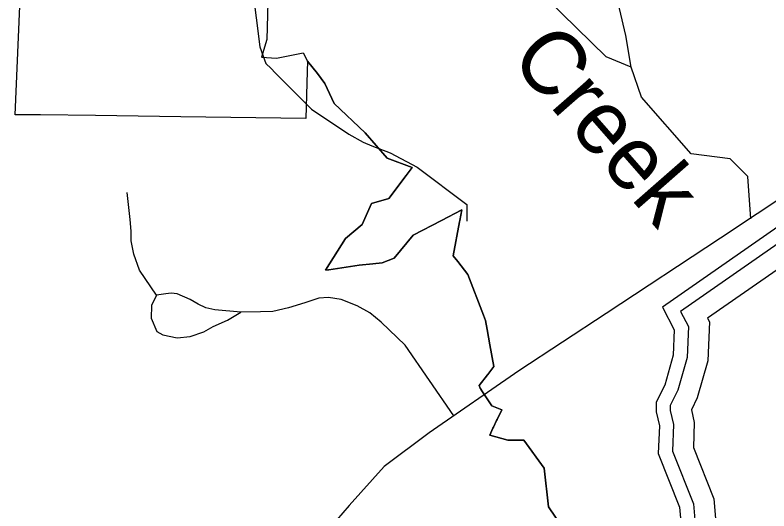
# Model space of a CAD drawing. Extents: x 2001466 to 31450019, y -30647475 to 847247.
# Drawn here: x 31441296 to 31444852, y -30630794 to -30628458 of the extents above; entities that cross this region are included whole.
import ezdxf

# ---------------------------------------------------------------- set-up
doc = ezdxf.new("R2010")
doc.units = 0
for name, color, linetype in [('Exist Boundary Political City Limit New', 7, 'Continuous'), ('Exist Hydrographic Buffer Line', 7, 'Continuous'), ('Exist Hydrographic Creek Single Shore', 7, 'Continuous'), ('Exist Hydrographic Creek Single Shore Label', 7, 'Continuous'), ('Exist Hydrographic Lake Shore', 7, 'Continuous'), ('Exist Road Non-System Type 51', 7, 'Continuous'), ('Exist Road Secondary Type 51 Attributed', 7, 'Continuous'), ('Map Preparation Boundary City Limit Buffer Line', 7, 'Continuous')]:
    doc.layers.add(name, color=color, linetype=linetype)

msp = doc.modelspace()

# ---------------------------------------------------------------- linework, layer by layer
at = {"layer": 'Exist Boundary Political City Limit New'}
for points in [[(31442489.5, -30628337), (31442484.1, -30628573.1), (31442458.1, -30628655.3), (31442528.8, -30628661.3), (31442655.3, -30628635.7), (31442675.3, -30628674.3)], [(31442675.3, -30628674.3), (31442721.9, -30628733.4), (31442758, -30628779.3), (31442800.8, -30628874.1), (31442948.1, -30629012), (31443051, -30629132), (31443169.8, -30629175.8), (31443141.6, -30629212.9), (31443141, -30629213.6), (31443059, -30629321.8), (31442978, -30629345.8), (31442933.3, -30629444.3), (31442855.1, -30629511.1), (31442760.5, -30629660.2), (31442774, -30629658.1), (31442776, -30629657.8), (31442918.4, -30629635.8), (31442984, -30629629.6), (31443028, -30629625.4), (31443084.5, -30629602.8), (31443173.9, -30629495.5), (31443308, -30629425.6), (31443403.9, -30629375.8), (31443394.4, -30629425.6), (31443393, -30629432.7), (31443362.5, -30629592.2), (31443383.8, -30629619.1), (31443432.3, -30629680.7), (31443505.8, -30629872.6), (31443515.3, -30629897.3), (31443522.8, -30629939.5), (31443535.5, -30630011.5), (31443553.8, -30630114.1), (31443525.4, -30630151), (31443524.1, -30630152.6), (31443485, -30630203.5), (31443490, -30630216), (31443494.1, -30630222.3), (31443494.9, -30630223.5), (31443545, -30630299.6), (31443591.8, -30630318.4), (31443570, -30630363.7), (31443569.8, -30630364.3), (31443567.5, -30630369), (31443552.9, -30630399.5), (31443550.1, -30630405.1), (31443534.8, -30630437.2), (31443536, -30630437.6), (31443620.4, -30630460.6), (31443696.4, -30630460.8), (31443791.5, -30630592.5), (31443811.8, -30630775.3), (31443904.9, -30630912.6)]]:
    msp.add_lwpolyline(points, dxfattribs=at)
at = {"layer": 'Exist Hydrographic Buffer Line'}
for points in [[(31444931.2, -30629509.5), (31444435.1, -30629855.3), (31444471.8, -30629925.4), (31444465.8, -30630071.6), (31444421.7, -30630225.9), (31444385.6, -30630298.1), (31444385.6, -30630320.4), (31444401, -30630387.1), (31444396.2, -30630512.8), (31444495.3, -30630760.7), (31444506.3, -30630892.5), (31444512.1, -30631015.7), (31444471.9, -30631101.2), (31444475.7, -30631176), (31444510.6, -30631276), (31444515.2, -30631340.6), (31444601.1, -30631493.3), (31444643.7, -30631606.9), (31444603.9, -30631678.6), (31444540.9, -30631793.3), (31444462.7, -30631845.4)], [(31444890.9, -30629657.6), (31444562.6, -30629886.5), (31444571.3, -30629903.1), (31444563.6, -30630087.4), (31444513.8, -30630261.7), (31444486, -30630317.5), (31444499.9, -30630377.8), (31444495.3, -30630495.7), (31444592.2, -30630737.9), (31444604.5, -30630886.1), (31444611.6, -30631035.4), (31444571.4, -30631120.8), (31444573.2, -30631156.9), (31444607.9, -30631255.9), (31444611.9, -30631311.6), (31444690.6, -30631451.6), (31444751.8, -30631615), (31444690, -30631726.2), (31444615.5, -30631861.8), (31444461.9, -30631964.3)]]:
    msp.add_lwpolyline(points, dxfattribs=at)
at = {"layer": 'Exist Hydrographic Creek Single Shore'}
for points in [[(31444201.3, -30628702.3), (31444084.4, -30628654.1), (31443734.4, -30628312.2), (31443592.3, -30628246.9), (31442842.4, -30627998.7), (31442625.5, -30627997.5), (31442500.4, -30627890), (31442024.5, -30627706.4), (31441966.5, -30627639.5), (31441974.4, -30627557.6), (31442049.5, -30627506.7)], [(31444201.3, -30628702.3), (31444176.5, -30628554.2), (31444008.4, -30627835.5)], [(31444766.3, -30629417.1), (31444752.5, -30629218.9), (31444668.4, -30629135.2), (31444485.3, -30629111.7), (31444251.3, -30628844.5), (31444201.3, -30628702.3)]]:
    msp.add_lwpolyline(points, dxfattribs=at)
at = {"layer": 'Exist Hydrographic Lake Shore'}
msp.add_lwpolyline([(31444930.2, -30629430.2), (31444350.2, -30629834.5), (31444405.6, -30629940.3), (31444400.5, -30630061.1), (31444360.3, -30630202), (31444320, -30630282.6), (31444320, -30630327.9), (31444335.1, -30630393.3), (31444330.1, -30630524.2), (31444430.7, -30630776), (31444440.8, -30630896.8), (31444445.8, -30631002.5), (31444405.6, -30631088.1), (31444410.6, -30631188.8), (31444445.8, -30631289.5), (31444450.8, -30631359.9), (31444541.4, -30631521), (31444571.6, -30631601.6), (31444546.5, -30631646.9), (31444491.1, -30631747.6), (31444420.3, -30631794.8)], dxfattribs=at)
at = {"layer": 'Exist Road Non-System Type 51'}
msp.add_line((31442503.4, -30628709.9), (31442523, -30628729.6), dxfattribs=at)
for points in [[(31442415.7, -30628332.5), (31442450.1, -30628607.7), (31442479.4, -30628685.9), (31442503.4, -30628709.9)], [(31442523, -30628729.6), (31442547.7, -30628754.3), (31442694.1, -30628900.8), (31442869.9, -30629018), (31442938.2, -30629057.1), (31442979.5, -30629073)], [(31442979.5, -30629073), (31443065.1, -30629106), (31443192, -30629174.3), (31443426.3, -30629350.2), (31443426.3, -30629428.3)], [(31441963.7, -30629777.5), (31441883.8, -30629659.3), (31441856.5, -30629584.7), (31441843.8, -30629521.1), (31441843.8, -30629475.6), (31441838.3, -30629421.1), (31441825.6, -30629293.8)], [(31442361.7, -30629857.5), (31442238.1, -30629846.6), (31442196.3, -30629837.5), (31442160, -30629819.3), (31442121.8, -30629797.5), (31442060, -30629772), (31442032.8, -30629768.4), (31442007.3, -30629772), (31441963.7, -30629777.5)], [(31441963.7, -30629777.5), (31441940.1, -30629826.6), (31441938.3, -30629886.6), (31441965.5, -30629948.4), (31441992.8, -30629964.8), (31442060, -30629979.4), (31442121.8, -30629972.1), (31442187.2, -30629950.3), (31442230.8, -30629924.8), (31442298.1, -30629895.7), (31442361.7, -30629857.5)], [(31443364.9, -30630346.9), (31443135.6, -30630013.3), (31443022.4, -30629904.8), (31442969.4, -30629861.4), (31442909.2, -30629827.7), (31442834.5, -30629798.7), (31442774.2, -30629789.1), (31442728.4, -30629791.5), (31442663.4, -30629813.2), (31442586.3, -30629837.3), (31442511.6, -30629854.2), (31442453.8, -30629856.6), (31442361.7, -30629857.5)]]:
    msp.add_lwpolyline(points, dxfattribs=at)
at = {"layer": 'Exist Road Secondary Type 51 Attributed'}
msp.add_lwpolyline([(31446260.9, -30627167.5), (31446114.7, -30627489.6), (31445903.8, -30627954.2), (31445693, -30628427.7), (31445569.1, -30628667.7), (31445409.8, -30628903.6), (31445300.3, -30629035.7), (31445142.6, -30629164.5), (31444622.8, -30629509.1), (31444083.6, -30629864.3), (31443671.6, -30630134.8), (31443250, -30630426.3), (31443037.5, -30630585.8), (31442871.8, -30630768.5), (31442752.7, -30630907), (31442627.1, -30631116.4), (31442471, -30631501.3), (31442274.7, -30631972.4), (31442081.6, -30632355.7), (31441775.8, -30632944.3)], dxfattribs=at)
at = {"layer": 'Map Preparation Boundary City Limit Buffer Line'}
for points in [[(31442675.3, -30628674.3), (31442673.8, -30628723.6), (31442667, -30628945), (31442077.4, -30628936.6), (31441675.8, -30628930.8), (31441415.8, -30628927.1), (31441296.3, -30628928.2), (31441360, -30627462.6), (31441735.9, -30627482.1), (31441768.4, -30627483.8), (31441782.5, -30627481.7)], [(31442489.5, -30628337), (31442484.1, -30628573.1), (31442458.1, -30628655.3), (31442528.8, -30628661.3), (31442655.3, -30628635.7), (31442675.3, -30628674.3)], [(31443904.9, -30630912.6), (31443811.8, -30630775.3), (31443791.5, -30630592.5), (31443696.4, -30630460.8), (31443620.4, -30630460.6), (31443536, -30630437.6), (31443534.8, -30630437.2), (31443550.1, -30630405.1), (31443552.9, -30630399.5), (31443567.5, -30630369), (31443569.8, -30630364.3), (31443570, -30630363.7), (31443591.8, -30630318.4), (31443545, -30630299.6), (31443494.9, -30630223.5), (31443494.1, -30630222.3), (31443490, -30630216), (31443485, -30630203.5), (31443524.1, -30630152.6), (31443525.4, -30630151), (31443553.8, -30630114.1), (31443535.5, -30630011.5), (31443522.8, -30629939.5), (31443515.3, -30629897.3), (31443505.8, -30629872.6), (31443432.3, -30629680.7), (31443383.8, -30629619.1), (31443362.5, -30629592.2), (31443393, -30629432.7), (31443394.4, -30629425.6), (31443403.9, -30629375.8), (31443308, -30629425.6), (31443173.9, -30629495.5), (31443084.5, -30629602.8), (31443028, -30629625.4), (31442984, -30629629.6), (31442918.4, -30629635.8), (31442776, -30629657.8), (31442774, -30629658.1), (31442760.5, -30629660.2), (31442855.1, -30629511.1), (31442933.3, -30629444.3), (31442978, -30629345.8), (31443059, -30629321.8), (31443141, -30629213.6), (31443141.6, -30629212.9), (31443169.8, -30629175.8), (31443051, -30629132), (31442948.1, -30629012), (31442800.8, -30628874.1), (31442758, -30628779.3), (31442721.9, -30628733.4), (31442675.3, -30628674.3)], [(31442675.3, -30628674.3), (31442721.9, -30628733.4), (31442758, -30628779.3), (31442800.8, -30628874.1), (31442948.1, -30629012), (31443051, -30629132), (31443169.8, -30629175.8), (31443141.6, -30629212.9), (31443141, -30629213.6), (31443059, -30629321.8), (31442978, -30629345.8), (31442933.3, -30629444.3), (31442855.1, -30629511.1), (31442760.5, -30629660.2), (31442774, -30629658.1), (31442776, -30629657.8), (31442918.4, -30629635.8), (31442984, -30629629.6), (31443028, -30629625.4), (31443084.5, -30629602.8), (31443173.9, -30629495.5), (31443308, -30629425.6), (31443403.9, -30629375.8), (31443394.4, -30629425.6), (31443393, -30629432.7), (31443362.5, -30629592.2), (31443383.8, -30629619.1), (31443432.3, -30629680.7), (31443505.8, -30629872.6), (31443515.3, -30629897.3), (31443522.8, -30629939.5), (31443535.5, -30630011.5), (31443553.8, -30630114.1), (31443525.4, -30630151), (31443524.1, -30630152.6), (31443485, -30630203.5), (31443490, -30630216), (31443494.1, -30630222.3), (31443494.9, -30630223.5), (31443545, -30630299.6), (31443591.8, -30630318.4), (31443570, -30630363.7), (31443569.8, -30630364.3), (31443567.5, -30630369), (31443552.9, -30630399.5), (31443550.1, -30630405.1), (31443534.8, -30630437.2), (31443536, -30630437.6), (31443620.4, -30630460.6), (31443696.4, -30630460.8), (31443791.5, -30630592.5), (31443811.8, -30630775.3), (31443904.9, -30630912.6)]]:
    msp.add_lwpolyline(points, dxfattribs=at)

# ---------------------------------------------------------------- texts
at = {"layer": 'Exist Hydrographic Creek Single Shore Label'}
msp.add_text('Creek', height=300, rotation=311.2025, dxfattribs=at).set_placement((31443623.6, -30628667.3))

doc.saveas('drawing.dxf')
